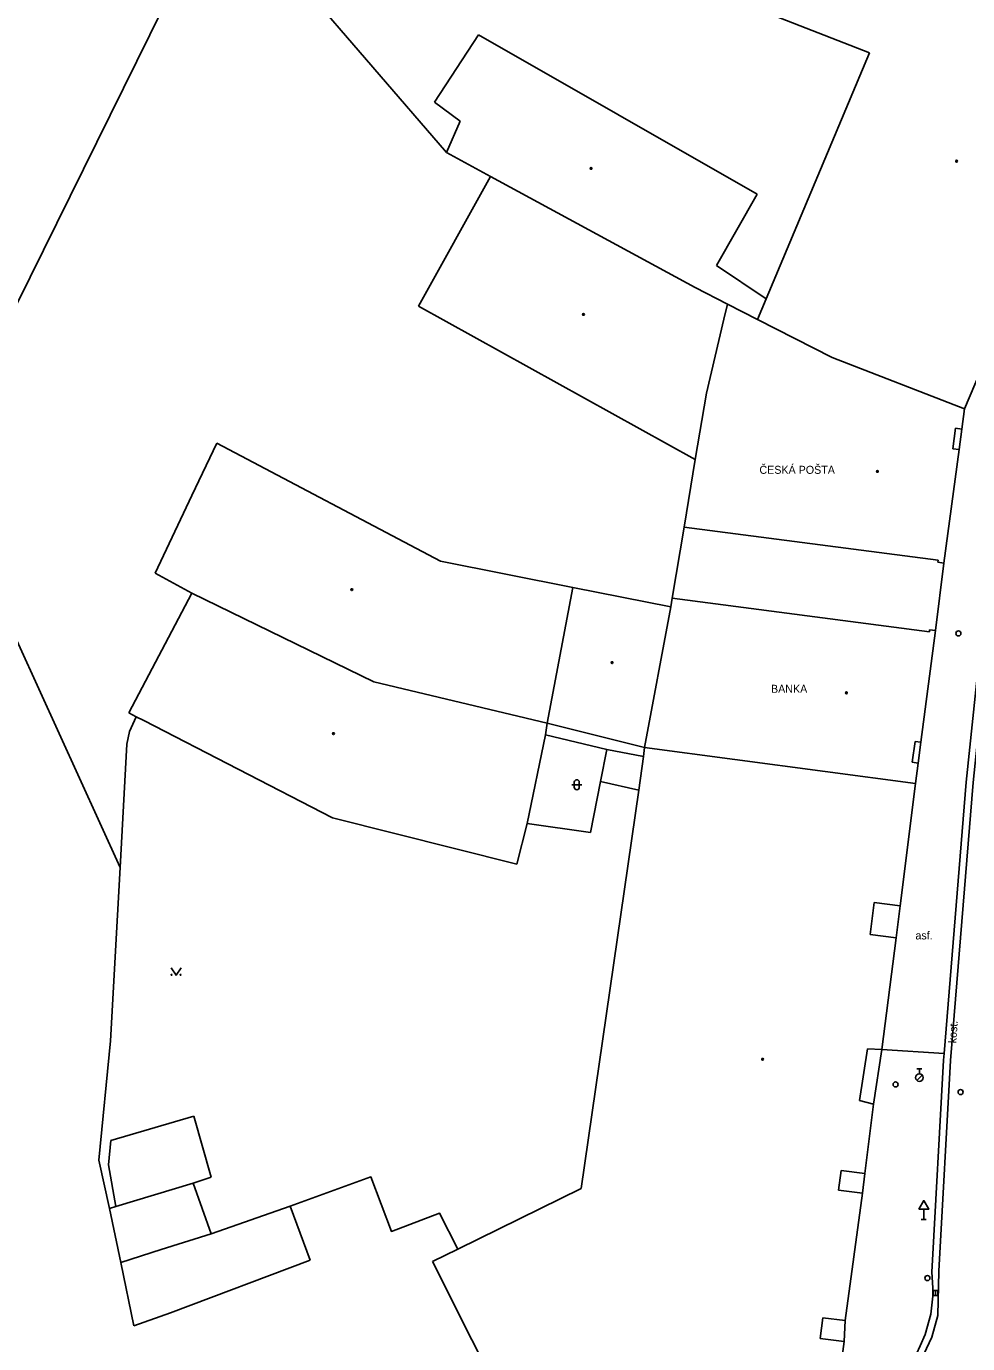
# Model space of a CAD drawing. Extents: x -599770 to -598493, y -1162076 to -1159209.
# Drawn here: x -599305.9 to -599258.8, y -1161450.6 to -1161384.7 of the extents above; entities that cross this region are included whole.
import ezdxf

# ---------------------------------------------------------------- set-up
doc = ezdxf.new("R2010")
doc.units = 0
doc.layers.add('Podklad', color=7, linetype='Continuous')

msp = doc.modelspace()

# ---------------------------------------------------------------- linework, layer by layer
at = {"layer": 'Podklad'}
for p, q in [((-599278.613, -1161422.658), (-599278.113, -1161422.658)), ((-599278.488, -1161422.533), (-599278.488, -1161422.783)), ((-599278.238, -1161422.533), (-599278.238, -1161422.783)), ((-599261.359, -1161437.436), (-599261.094, -1161437.171)), ((-599261.355, -1161436.863), (-599261.105, -1161436.863)), ((-599261.23, -1161437.113), (-599261.23, -1161436.863)), ((-599261.135, -1161444.39), (-599260.885, -1161444.39)), ((-599261.01, -1161443.881), (-599261.01, -1161444.39)), ((-599260.431, -1161448.185), (-599260.429, -1161447.935))]:
    msp.add_line(p, q, dxfattribs=at)
for points in [[(-599260.26, -1161446.97), (-599259.67, -1161436.44), (-599258.54, -1161422.55), (-599257.44, -1161411.89), (-599256.48, -1161405.74), (-599256.11, -1161403.52), (-599255.35, -1161401.18), (-599252.46, -1161393.72), (-599243.35, -1161373.53), (-599229.69, -1161346.19), (-599226.26, -1161338.15), (-599225.07, -1161333.53), (-599224.41, -1161329.22), (-599224.11, -1161321.1), (-599224.34, -1161312.95), (-599224.48, -1161311.25), (-599225.01, -1161307.91), (-599239.94, -1161263.56), (-599245.55, -1161247.67)], [(-599260.61, -1161447.02), (-599260.02, -1161436.42), (-599259.994, -1161436.099), (-599258.89, -1161422.52), (-599257.77, -1161411.86), (-599256.83, -1161405.69), (-599256.45, -1161403.44), (-599255.68, -1161401.06), (-599252.78, -1161393.59), (-599244.4, -1161375.21), (-599230.52, -1161347.14), (-599228.01, -1161341.44)], [(-599296.38, -1161378.4), (-599310.36, -1161406.7), (-599301.2, -1161426.79)], [(-599263.73, -1161386.07), (-599275.5, -1161381.46)], [(-599284.88, -1161391.05), (-599292.24, -1161382.49)], [(-599285.48, -1161388.53), (-599283.27, -1161385.17)], [(-599283.27, -1161385.17), (-599269.35, -1161393.13)], [(-599268.89, -1161398.36), (-599263.73, -1161386.07)], [(-599284.2, -1161389.48), (-599285.48, -1161388.53)], [(-599284.88, -1161391.05), (-599284.2, -1161389.48)], [(-599284.88, -1161391.05), (-599282.68, -1161392.24)], [(-599282.68, -1161392.24), (-599286.27, -1161398.73)], [(-599272.44, -1161397.8), (-599282.68, -1161392.24)], [(-599269.35, -1161393.13), (-599271.37, -1161396.69)], [(-599271.37, -1161396.69), (-599268.89, -1161398.36)], [(-599270.83, -1161398.62), (-599272.44, -1161397.8)], [(-599268.89, -1161398.36), (-599269.32, -1161399.39)], [(-599286.27, -1161398.73), (-599272.44, -1161406.4)], [(-599270.83, -1161398.62), (-599271.01, -1161399.37)], [(-599269.32, -1161399.39), (-599270.83, -1161398.62)], [(-599256.91, -1161398.99), (-599258.97, -1161403.86)], [(-599271.01, -1161399.37), (-599271.88, -1161403.07)], [(-599265.6, -1161401.3), (-599269.32, -1161399.39)], [(-599258.97, -1161403.86), (-599265.6, -1161401.3)], [(-599271.88, -1161403.07), (-599272.44, -1161406.4)], [(-599258.97, -1161403.86), (-599259.11, -1161404.87)], [(-599259.56, -1161405.86), (-599259.42, -1161404.83)], [(-599259.56, -1161405.86), (-599259.42, -1161404.83)], [(-599259.42, -1161404.83), (-599259.11, -1161404.87)], [(-599259.11, -1161404.87), (-599259.24, -1161405.9)], [(-599297.61, -1161408.2), (-599296.36, -1161405.57)], [(-599296.36, -1161405.57), (-599285.18, -1161411.48)], [(-599259.24, -1161405.9), (-599260.01, -1161411.57)], [(-599259.24, -1161405.9), (-599259.56, -1161405.86)], [(-599272.44, -1161406.4), (-599273, -1161409.77)], [(-599299.45, -1161412.08), (-599297.61, -1161408.2)], [(-599273, -1161409.77), (-599273.59, -1161413.32)], [(-599260.29, -1161411.43), (-599273, -1161409.77)], [(-599278.56, -1161412.79), (-599285.18, -1161411.48)], [(-599260.01, -1161411.57), (-599260.42, -1161414.95)], [(-599260.31, -1161411.53), (-599260.29, -1161411.43)], [(-599260.01, -1161411.57), (-599260.31, -1161411.53)], [(-599299.45, -1161412.08), (-599297.62, -1161413.07)], [(-599279.84, -1161419.58), (-599278.56, -1161412.79)], [(-599278.56, -1161412.79), (-599273.66, -1161413.76)], [(-599300.76, -1161419.06), (-599297.62, -1161413.07)], [(-599297.62, -1161413.07), (-599288.51, -1161417.51)], [(-599273.59, -1161413.32), (-599273.66, -1161413.76)], [(-599260.73, -1161415.01), (-599273.59, -1161413.32)], [(-599273.66, -1161413.76), (-599274.98, -1161420.79)], [(-599260.42, -1161414.95), (-599261.16, -1161420.53)], [(-599260.72, -1161414.91), (-599260.73, -1161415.01)], [(-599260.42, -1161414.95), (-599260.72, -1161414.91)], [(-599288.51, -1161417.51), (-599279.84, -1161419.58)], [(-599301.2, -1161426.79), (-599300.86, -1161420.62), (-599300.73, -1161420), (-599300.39, -1161419.26)], [(-599300.39, -1161419.26), (-599300.76, -1161419.06)], [(-599300.01, -1161419.44), (-599300.39, -1161419.26)], [(-599290.57, -1161424.31), (-599300.01, -1161419.44)], [(-599279.92, -1161420.16), (-599280.85, -1161424.6)], [(-599279.84, -1161419.58), (-599279.92, -1161420.16)], [(-599276.86, -1161420.89), (-599279.92, -1161420.16)], [(-599279.84, -1161419.58), (-599274.98, -1161420.79)], [(-599275.02, -1161421.24), (-599274.98, -1161420.79)], [(-599261.43, -1161422.6), (-599274.98, -1161420.79)], [(-599261.59, -1161421.53), (-599261.45, -1161420.49)], [(-599261.45, -1161420.49), (-599261.59, -1161421.53)], [(-599261.16, -1161420.53), (-599261.45, -1161420.49)], [(-599261.16, -1161420.53), (-599261.29, -1161421.57)], [(-599276.86, -1161420.89), (-599277.17, -1161422.49)], [(-599275.02, -1161421.24), (-599276.86, -1161420.89)], [(-599275.26, -1161422.92), (-599275.02, -1161421.24)], [(-599261.59, -1161421.53), (-599261.29, -1161421.57)], [(-599261.29, -1161421.57), (-599261.43, -1161422.6)], [(-599277.17, -1161422.49), (-599277.67, -1161425.05)], [(-599275.26, -1161422.92), (-599277.17, -1161422.49)], [(-599261.43, -1161422.6), (-599262.2, -1161428.71)], [(-599278.15, -1161442.85), (-599275.26, -1161422.92)], [(-599281.36, -1161426.63), (-599290.57, -1161424.31)], [(-599280.85, -1161424.6), (-599281.36, -1161426.63)], [(-599277.67, -1161425.05), (-599280.85, -1161424.6)], [(-599301.73, -1161443.84), (-599302.27, -1161441.43), (-599301.68, -1161435.46), (-599301.33, -1161429.17), (-599301.2, -1161426.79)], [(-599263.69, -1161430.15), (-599263.49, -1161428.55)], [(-599263.49, -1161428.55), (-599263.69, -1161430.15)], [(-599262.2, -1161428.71), (-599263.49, -1161428.55)], [(-599262.2, -1161428.71), (-599262.4, -1161430.31)], [(-599263.69, -1161430.15), (-599262.4, -1161430.31)], [(-599262.4, -1161430.31), (-599263.11, -1161435.9)], [(-599298.65, -1161431.805), (-599298.4, -1161432.18), (-599298.15, -1161431.805)], [(-599264.22, -1161438.44), (-599263.82, -1161435.86)], [(-599263.82, -1161435.86), (-599264.22, -1161438.44)], [(-599263.11, -1161435.9), (-599263.82, -1161435.86)], [(-599263.11, -1161435.9), (-599263.53, -1161438.62)], [(-599259.994, -1161436.099), (-599263.11, -1161435.9)], [(-599264.22, -1161438.44), (-599263.53, -1161438.62)], [(-599297.52, -1161439.22), (-599301.67, -1161440.45)], [(-599296.64, -1161442.28), (-599297.52, -1161439.22)], [(-599263.53, -1161438.62), (-599263.96, -1161442.1)], [(-599301.67, -1161440.45), (-599301.78, -1161441.66)], [(-599301.78, -1161441.66), (-599301.41, -1161443.74)], [(-599297.55, -1161442.57), (-599296.64, -1161442.28)], [(-599284.31, -1161445.87), (-599285.22, -1161444.08), (-599287.63, -1161444.99), (-599288.66, -1161442.26), (-599292.69, -1161443.73)], [(-599265.27, -1161442.93), (-599265.15, -1161441.95)], [(-599265.15, -1161441.95), (-599265.27, -1161442.93)], [(-599263.96, -1161442.1), (-599265.15, -1161441.95)], [(-599263.96, -1161442.1), (-599264.08, -1161443.08)], [(-599301.41, -1161443.74), (-599297.55, -1161442.57)], [(-599297.55, -1161442.57), (-599296.65, -1161445.11)], [(-599284.31, -1161445.87), (-599278.15, -1161442.85)], [(-599265.27, -1161442.93), (-599264.08, -1161443.08)], [(-599264.08, -1161443.08), (-599264.94, -1161449.45)], [(-599301.73, -1161443.84), (-599301.41, -1161443.74)], [(-599301.17, -1161446.55), (-599301.73, -1161443.84)], [(-599292.69, -1161443.73), (-599296.65, -1161445.11)], [(-599292.69, -1161443.73), (-599291.69, -1161446.42)], [(-599296.65, -1161445.11), (-599299.14, -1161445.9)], [(-599299.14, -1161445.9), (-599301.17, -1161446.55)], [(-599291.69, -1161446.42), (-599298.68, -1161449.06)], [(-599284.31, -1161445.87), (-599285.57, -1161446.49)], [(-599279.66, -1161458.28), (-599285.57, -1161446.49)], [(-599301.17, -1161446.55), (-599300.52, -1161449.71)], [(-599264.5, -1161453.86), (-599264.392, -1161453.805), (-599263.56, -1161453.38), (-599262.71, -1161452.74), (-599261.98, -1161451.98), (-599261.38, -1161451.11), (-599261.196, -1161450.709), (-599260.94, -1161450.15), (-599260.66, -1161449.13), (-599260.55, -1161448.08), (-599260.61, -1161447.02)], [(-599260.26, -1161446.97), (-599260.31, -1161449.19), (-599260.61, -1161450.27), (-599260.879, -1161450.849), (-599261.08, -1161451.28), (-599261.71, -1161452.2), (-599262.48, -1161453), (-599263.38, -1161453.67), (-599264.273, -1161454.13), (-599264.37, -1161454.18)], [(-599298.68, -1161449.06), (-599300.52, -1161449.71)], [(-599266.19, -1161450.34), (-599266.06, -1161449.31)], [(-599266.06, -1161449.31), (-599266.19, -1161450.34)], [(-599264.94, -1161449.45), (-599266.06, -1161449.31)], [(-599264.94, -1161449.45), (-599265, -1161450.49)], [(-599266.19, -1161450.34), (-599265, -1161450.49)], [(-599265, -1161450.49), (-599265.17, -1161451.87)]]:
    msp.add_lwpolyline(points, dxfattribs=at)
for points in [[(-599261.26, -1161443.881), (-599260.76, -1161443.881), (-599261.01, -1161443.448)], [(-599260.306, -1161448.186), (-599260.304, -1161447.936), (-599260.554, -1161447.934), (-599260.556, -1161448.184)]]:
    msp.add_lwpolyline(points, close=True, dxfattribs=at)
for centre, radius in [((-599277.65, -1161391.84), 0.045), ((-599277.65, -1161391.84), 0.0199), ((-599259.37, -1161391.48), 0.045), ((-599259.37, -1161391.48), 0.0199), ((-599278.03, -1161399.14), 0.045), ((-599278.03, -1161399.14), 0.0199), ((-599263.33, -1161406.99), 0.045), ((-599263.33, -1161406.99), 0.0199), ((-599289.61, -1161412.9), 0.045), ((-599289.61, -1161412.9), 0.0199), ((-599259.28, -1161415.09), 0.125), ((-599276.6, -1161416.55), 0.045), ((-599276.6, -1161416.55), 0.0199), ((-599264.88, -1161418.06), 0.045), ((-599264.88, -1161418.06), 0.0199), ((-599290.53, -1161420.1), 0.045), ((-599290.53, -1161420.1), 0.0199), ((-599298.625, -1161432.155), 0.025), ((-599298.175, -1161432.155), 0.025), ((-599269.07, -1161436.38), 0.045), ((-599269.07, -1161436.38), 0.0199), ((-599261.23, -1161437.3), 0.188), ((-599262.42, -1161437.64), 0.125), ((-599259.17, -1161438.02), 0.125), ((-599260.83, -1161447.32), 0.125)]:
    msp.add_circle(centre, radius, dxfattribs=at)
for centre, start, end in [((-599278.363, -1161422.533), 0, 180), ((-599278.363, -1161422.783), 180, 0)]:
    msp.add_arc(centre, 0.125, start, end, dxfattribs=at)

# ---------------------------------------------------------------- texts
for s, p in [('ČESKÁ POŠTA', (-599269.23, -1161407.11)), (' BANKA', (-599268.8, -1161418.06)), ('asf.', (-599261.43, -1161430.39))]:
    msp.add_text(s, height=0.4, dxfattribs=at).set_placement(p)
msp.add_text('kost.', height=0.4, rotation=86.02, dxfattribs=at).set_placement((-599259.39, -1161435.59))

doc.saveas('drawing.dxf')
